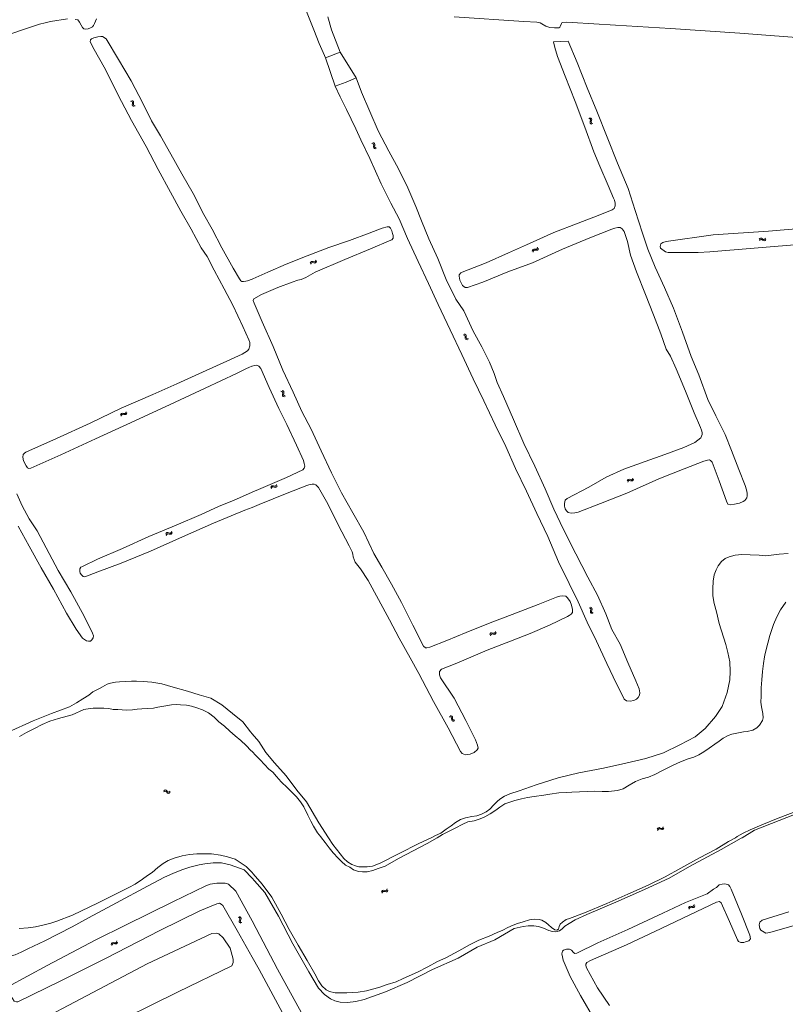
# Model space of a CAD drawing. Header units: metres. Extents: x 189705 to 199106, y 581686 to 588448.
# Tile 322 of 555: x 195911 to 196204, y 585936 to 586314. Entities that reach past the tile are written whole.
import ezdxf

# ---------------------------------------------------------------- set-up
doc = ezdxf.new("R2010")
doc.units = ezdxf.units.M
doc.layers.add('B-WA-OG-GBKN-G', color=7, linetype='Continuous', lineweight=18)

msp = doc.modelspace()

# ---------------------------------------------------------------- linework, layer by layer
at = {"layer": 'B-WA-OG-GBKN-G'}
for p, q in [((195953.441, 586282.551), (195953.831, 586282.433)), ((195953.831, 586282.433), (195954.089, 586282.23)), ((195953.859, 586282.819), (195954.249, 586282.704)), ((195954.089, 586282.23), (195954.168, 586281.914)), ((195954.249, 586282.704), (195954.508, 586282.504)), ((195954.508, 586282.504), (195954.59, 586282.175)), ((195954.59, 586282.175), (195954.537, 586281.772)), ((195954.12, 586281.502), (195954.065, 586281.097)), ((195954.065, 586281.097), (195954.142, 586280.777)), ((195954.168, 586281.914), (195954.12, 586281.502)), ((195954.142, 586280.777), (195954.408, 586280.57)), ((195954.408, 586280.57), (195954.8, 586280.452)), ((195954.537, 586281.772), (195954.485, 586281.367)), ((195954.485, 586281.367), (195954.562, 586281.047)), ((195954.562, 586281.047), (195954.826, 586280.838)), ((195954.826, 586280.838), (195955.217, 586280.721)), ((196129.139, 586275.968), (196129.515, 586275.811)), ((196129.515, 586275.811), (196129.752, 586275.584)), ((196129.582, 586276.193), (196129.959, 586276.039)), ((196129.711, 586274.856), (196129.616, 586274.459)), ((196129.616, 586274.459), (196129.661, 586274.133)), ((196129.8, 586275.261), (196129.711, 586274.856)), ((196129.752, 586275.584), (196129.8, 586275.261)), ((196129.959, 586276.039), (196130.197, 586275.815)), ((196130.153, 586275.084), (196130.06, 586274.686)), ((196130.06, 586274.686), (196130.105, 586274.36)), ((196130.246, 586275.48), (196130.153, 586275.084)), ((196130.197, 586275.815), (196130.246, 586275.48)), ((196129.661, 586274.133), (196129.904, 586273.9)), ((196129.904, 586273.9), (196130.282, 586273.745)), ((196130.105, 586274.36), (196130.347, 586274.126)), ((196130.347, 586274.126), (196130.725, 586273.97)), ((196045.929, 586266.35), (196046.321, 586266.237)), ((196046.321, 586266.237), (196046.582, 586266.038)), ((196046.343, 586266.624), (196046.736, 586266.514)), ((196046.622, 586265.31), (196046.573, 586264.905)), ((196046.573, 586264.905), (196046.654, 586264.586)), ((196046.582, 586266.038), (196046.665, 586265.723)), ((196046.665, 586265.723), (196046.622, 586265.31)), ((196046.654, 586264.586), (196046.922, 586264.382)), ((196046.736, 586266.514), (196046.997, 586266.317)), ((196046.922, 586264.382), (196047.315, 586264.27)), ((196047.036, 586265.586), (196046.989, 586265.18)), ((196046.989, 586265.18), (196047.07, 586264.861)), ((196046.997, 586266.317), (196047.083, 586265.99)), ((196047.083, 586265.99), (196047.036, 586265.586)), ((196047.07, 586264.861), (196047.336, 586264.656)), ((196047.336, 586264.656), (196047.73, 586264.544)), ((196194.47, 586229.575), (196194.737, 586229.883)), ((196194.541, 586229.084), (196194.81, 586229.39)), ((196194.737, 586229.883), (196195.026, 586230.036)), ((196194.81, 586229.39), (196195.102, 586229.541)), ((196195.026, 586230.036), (196195.359, 586229.974)), ((196195.102, 586229.541), (196195.422, 586229.482)), ((196195.359, 586229.974), (196195.704, 586229.758)), ((196195.422, 586229.482), (196195.777, 586229.267)), ((196195.704, 586229.758), (196196.051, 586229.543)), ((196195.777, 586229.267), (196196.123, 586229.05)), ((196196.051, 586229.543), (196196.374, 586229.48)), ((196196.374, 586229.48), (196196.674, 586229.634)), ((196196.446, 586228.987), (196196.745, 586229.143)), ((196196.674, 586229.634), (196196.943, 586229.942)), ((196196.745, 586229.143), (196197.014, 586229.45)), ((196107.448, 586225.04), (196107.545, 586225.436)), ((196107.545, 586225.436), (196107.732, 586225.705)), ((196107.732, 586225.705), (196108.056, 586225.802)), ((196108.026, 586225.299), (196108.338, 586225.393)), ((196108.056, 586225.802), (196108.462, 586225.768)), ((196108.338, 586225.393), (196108.752, 586225.365)), ((196108.462, 586225.768), (196108.869, 586225.736)), ((196108.752, 586225.365), (196109.158, 586225.33)), ((196108.869, 586225.736), (196109.185, 586225.828)), ((196109.158, 586225.33), (196109.474, 586225.422)), ((196109.185, 586225.828), (196109.381, 586226.102)), ((196109.381, 586226.102), (196109.479, 586226.498)), ((196109.474, 586225.422), (196109.669, 586225.697)), ((196109.669, 586225.697), (196109.767, 586226.094)), ((196196.123, 586229.05), (196196.446, 586228.987)), ((196024.387, 586221.187), (196024.542, 586221.566)), ((196107.736, 586224.636), (196107.836, 586225.031)), ((196107.836, 586225.031), (196108.026, 586225.299)), ((196022.322, 586220.417), (196022.475, 586220.794)), ((196022.475, 586220.794), (196022.699, 586221.033)), ((196022.549, 586219.975), (196022.704, 586220.351)), ((196022.699, 586221.033), (196023.034, 586221.082)), ((196022.704, 586220.351), (196022.931, 586220.589)), ((196022.931, 586220.589), (196023.253, 586220.637)), ((196023.034, 586221.082), (196023.43, 586220.99)), ((196023.253, 586220.637), (196023.659, 586220.549)), ((196023.43, 586220.99), (196023.828, 586220.899)), ((196023.659, 586220.549), (196024.056, 586220.456)), ((196023.828, 586220.899), (196024.154, 586220.945)), ((196024.056, 586220.456), (196024.382, 586220.501)), ((196024.154, 586220.945), (196024.387, 586221.187)), ((196024.382, 586220.501), (196024.614, 586220.745)), ((196024.614, 586220.745), (196024.769, 586221.124)), ((196080.933, 586192.87), (196081.337, 586192.816)), ((196081.303, 586193.202), (196081.707, 586193.15)), ((196081.337, 586192.816), (196081.625, 586192.657)), ((196081.625, 586192.657), (196081.753, 586192.358)), ((196081.707, 586193.15), (196081.995, 586192.995)), ((196081.753, 586192.358), (196081.772, 586191.943)), ((196081.772, 586191.943), (196081.782, 586191.535)), ((196081.782, 586191.535), (196081.909, 586191.232)), ((196081.995, 586192.995), (196082.128, 586192.683)), ((196082.128, 586192.683), (196082.14, 586192.276)), ((196082.14, 586192.276), (196082.153, 586191.868)), ((196082.153, 586191.868), (196082.28, 586191.565)), ((196082.28, 586191.565), (196082.574, 586191.401)), ((196082.574, 586191.401), (196082.98, 586191.348)), ((196081.909, 586191.232), (196082.205, 586191.069)), ((196082.205, 586191.069), (196082.61, 586191.016)), ((196011.075, 586171.279), (196011.461, 586171.147)), ((196011.461, 586171.147), (196011.712, 586170.936)), ((196011.502, 586171.533), (196011.889, 586171.404)), ((196011.719, 586170.207), (196011.65, 586169.805)), ((196011.65, 586169.805), (196011.716, 586169.482)), ((196011.712, 586170.936), (196011.781, 586170.617)), ((196011.716, 586169.482), (196011.975, 586169.266)), ((196011.781, 586170.617), (196011.719, 586170.207)), ((196011.889, 586171.404), (196012.141, 586171.196)), ((196011.975, 586169.266), (196012.362, 586169.135)), ((196012.144, 586170.463), (196012.079, 586170.06)), ((196012.079, 586170.06), (196012.145, 586169.737)), ((196012.141, 586171.196), (196012.211, 586170.864)), ((196012.211, 586170.864), (196012.144, 586170.463)), ((196012.145, 586169.737), (196012.401, 586169.52)), ((196012.401, 586169.52), (196012.789, 586169.389)), ((195949.537, 586162.141), (195949.664, 586162.528)), ((195949.664, 586162.528), (195949.872, 586162.781)), ((195949.793, 586161.715), (195949.923, 586162.101)), ((195949.872, 586162.781), (195950.203, 586162.852)), ((195949.923, 586162.101), (195950.133, 586162.353)), ((195950.133, 586162.353), (195950.452, 586162.423)), ((195950.203, 586162.852), (195950.605, 586162.787)), ((195950.452, 586162.423), (195950.862, 586162.362)), ((195950.605, 586162.787), (195951.008, 586162.723)), ((195950.862, 586162.362), (195951.265, 586162.295)), ((195951.008, 586162.723), (195951.33, 586162.79)), ((195951.265, 586162.295), (195951.587, 586162.362)), ((195951.33, 586162.79), (195951.547, 586163.047)), ((195951.547, 586163.047), (195951.676, 586163.435)), ((195951.587, 586162.362), (195951.802, 586162.621)), ((195951.802, 586162.621), (195951.931, 586163.009)), ((196007.141, 586134.403), (196007.305, 586134.776)), ((196007.305, 586134.776), (196007.535, 586135.009)), ((196007.535, 586135.009), (196007.871, 586135.049)), ((196007.871, 586135.049), (196008.265, 586134.946)), ((196008.265, 586134.946), (196008.66, 586134.844)), ((196008.66, 586134.844), (196008.988, 586134.881)), ((196008.988, 586134.881), (196009.227, 586135.117)), ((196009.227, 586135.117), (196009.392, 586135.491)), ((196009.442, 586134.669), (196009.607, 586135.043)), ((196143.834, 586136.852), (196143.994, 586137.226)), ((196143.994, 586137.226), (196144.222, 586137.46)), ((196144.052, 586136.405), (196144.215, 586136.779)), ((196144.215, 586136.779), (196144.446, 586137.012)), ((196144.222, 586137.46), (196144.558, 586137.504)), ((196144.446, 586137.012), (196144.769, 586137.054)), ((196144.558, 586137.504), (196144.953, 586137.404)), ((196144.769, 586137.054), (196145.173, 586136.959)), ((196144.953, 586137.404), (196145.349, 586137.306)), ((196145.173, 586136.959), (196145.568, 586136.858)), ((196145.349, 586137.306), (196145.676, 586137.345)), ((196145.568, 586136.858), (196145.895, 586136.897)), ((196145.676, 586137.345), (196145.913, 586137.583)), ((196145.895, 586136.897), (196146.132, 586137.137)), ((196145.913, 586137.583), (196146.075, 586137.959)), ((196146.132, 586137.137), (196146.293, 586137.513)), ((196007.356, 586133.955), (196007.522, 586134.327)), ((196007.522, 586134.327), (196007.755, 586134.558)), ((196007.755, 586134.558), (196008.078, 586134.598)), ((196008.078, 586134.598), (196008.481, 586134.499)), ((196008.481, 586134.499), (196008.876, 586134.394)), ((196008.876, 586134.394), (196009.203, 586134.431)), ((196009.203, 586134.431), (196009.442, 586134.669)), ((195967.074, 586116.798), (195966.904, 586116.426)), ((195967.316, 586117.032), (195967.074, 586116.798)), ((195967.283, 586116.347), (195967.113, 586115.975)), ((195967.525, 586116.58), (195967.283, 586116.347)), ((195967.643, 586117.065), (195967.316, 586117.032)), ((195967.853, 586116.612), (195967.525, 586116.58)), ((195968.036, 586116.955), (195967.643, 586117.065)), ((195968.247, 586116.505), (195967.853, 586116.612)), ((195968.438, 586116.851), (195968.036, 586116.955)), ((195968.639, 586116.397), (195968.247, 586116.505)), ((195968.762, 586116.886), (195968.438, 586116.851)), ((195968.976, 586116.433), (195968.639, 586116.397)), ((195968.998, 586117.114), (195968.762, 586116.886)), ((195969.21, 586116.662), (195968.976, 586116.433)), ((195969.169, 586117.484), (195968.998, 586117.114)), ((195969.378, 586117.034), (195969.21, 586116.662)), ((196129.284, 586088.236), (196129.656, 586088.07)), ((196129.656, 586088.07), (196129.887, 586087.837)), ((196129.826, 586087.11), (196129.721, 586086.716)), ((196129.721, 586086.716), (196129.757, 586086.389)), ((196129.732, 586088.45), (196130.105, 586088.287)), ((196129.757, 586086.389), (196129.995, 586086.15)), ((196129.926, 586087.513), (196129.826, 586087.11)), ((196129.887, 586087.837), (196129.926, 586087.513)), ((196129.995, 586086.15), (196130.369, 586085.984)), ((196130.105, 586088.287), (196130.337, 586088.056)), ((196130.274, 586087.326), (196130.171, 586086.931)), ((196130.171, 586086.931), (196130.207, 586086.603)), ((196130.207, 586086.603), (196130.443, 586086.363)), ((196130.377, 586087.719), (196130.274, 586087.326)), ((196130.337, 586088.056), (196130.377, 586087.719)), ((196130.443, 586086.363), (196130.817, 586086.198)), ((196091.171, 586077.932), (196091.32, 586078.311)), ((196091.32, 586078.311), (196091.541, 586078.553)), ((196091.541, 586078.553), (196091.875, 586078.606)), ((196091.554, 586077.871), (196091.778, 586078.111)), ((196091.778, 586078.111), (196092.1, 586078.163)), ((196091.875, 586078.606), (196092.273, 586078.519)), ((196092.1, 586078.163), (196092.506, 586078.08)), ((196092.273, 586078.519), (196092.672, 586078.432)), ((196092.506, 586078.08), (196092.905, 586077.991)), ((196092.672, 586078.432), (196092.997, 586078.481)), ((196092.905, 586077.991), (196093.23, 586078.04)), ((196092.997, 586078.481), (196093.228, 586078.727)), ((196093.228, 586078.727), (196093.378, 586079.107)), ((196093.23, 586078.04), (196093.459, 586078.288)), ((196093.459, 586078.288), (196093.61, 586078.668)), ((196091.403, 586077.493), (196091.554, 586077.871)), ((196075.619, 586046.435), (196076.026, 586046.413)), ((196075.961, 586046.795), (196076.368, 586046.776)), ((196076.026, 586046.413), (196076.325, 586046.278)), ((196076.325, 586046.278), (196076.478, 586045.989)), ((196076.368, 586046.776), (196076.667, 586046.644)), ((196076.478, 586045.989), (196076.529, 586045.578)), ((196076.529, 586045.578), (196076.572, 586045.172)), ((196076.572, 586045.172), (196076.723, 586044.879)), ((196076.667, 586046.644), (196076.825, 586046.344)), ((196076.723, 586044.879), (196077.031, 586044.741)), ((196076.825, 586046.344), (196076.87, 586045.939)), ((196076.87, 586045.939), (196076.915, 586045.534)), ((196076.915, 586045.534), (196077.066, 586045.241)), ((196077.031, 586044.741), (196077.439, 586044.721)), ((196077.066, 586045.241), (196077.372, 586045.101)), ((196077.372, 586045.101), (196077.781, 586045.081)), ((195966.058, 586017.551), (195966.391, 586017.787)), ((195966.102, 586018.046), (195966.433, 586018.284)), ((195966.391, 586017.787), (195966.709, 586017.866)), ((195966.433, 586018.284), (195966.75, 586018.366)), ((195966.709, 586017.866), (195967.007, 586017.735)), ((195966.75, 586018.366), (195967.06, 586018.229)), ((195967.007, 586017.735), (195967.303, 586017.444)), ((195967.06, 586018.229), (195967.346, 586017.939)), ((195967.346, 586017.939), (195967.634, 586017.65)), ((195967.634, 586017.65), (195967.933, 586017.514)), ((195968.26, 586017.594), (195968.593, 586017.832)), ((195967.303, 586017.444), (195967.589, 586017.153)), ((195967.589, 586017.153), (195967.889, 586017.017)), ((195967.889, 586017.017), (195968.216, 586017.1)), ((195967.933, 586017.514), (195968.26, 586017.594)), ((195968.216, 586017.1), (195968.549, 586017.337)), ((196155.358, 586003.302), (196155.558, 586003.657)), ((196155.527, 586002.835), (196155.729, 586003.189)), ((196155.558, 586003.657), (196155.811, 586003.865)), ((196155.729, 586003.189), (196155.984, 586003.395)), ((196155.811, 586003.865), (196156.15, 586003.871)), ((196155.984, 586003.395), (196156.31, 586003.402)), ((196156.15, 586003.871), (196156.531, 586003.729)), ((196156.31, 586003.402), (196156.701, 586003.263)), ((196156.531, 586003.729), (196156.914, 586003.588)), ((196156.701, 586003.263), (196157.083, 586003.119)), ((196156.914, 586003.588), (196157.243, 586003.592)), ((196157.083, 586003.119), (196157.412, 586003.122)), ((196157.243, 586003.592), (196157.505, 586003.802)), ((196157.412, 586003.122), (196157.674, 586003.335)), ((196157.505, 586003.802), (196157.707, 586004.158)), ((196157.674, 586003.335), (196157.875, 586003.691)), ((196050.016, 585979.79), (196050.351, 585979.846)), ((196050.351, 585979.846), (196050.748, 585979.761)), ((196051.473, 585979.728), (196051.702, 585979.974)), ((196051.702, 585979.974), (196051.85, 585980.355)), ((196051.936, 585979.537), (196052.085, 585979.918)), ((196049.65, 585979.168), (196049.797, 585979.548)), ((196049.797, 585979.548), (196050.016, 585979.79)), ((196049.885, 585978.73), (196050.034, 585979.109)), ((196050.034, 585979.109), (196050.256, 585979.351)), ((196050.256, 585979.351), (196050.578, 585979.404)), ((196050.578, 585979.404), (196050.985, 585979.324)), ((196050.748, 585979.761), (196051.148, 585979.677)), ((196050.985, 585979.324), (196051.383, 585979.237)), ((196051.148, 585979.677), (196051.473, 585979.728)), ((196051.383, 585979.237), (196051.708, 585979.288)), ((196051.708, 585979.288), (196051.936, 585979.537)), ((196167.412, 585973.026), (196167.535, 585973.414)), ((196167.535, 585973.414), (196167.74, 585973.669)), ((196167.672, 585972.603), (196167.798, 585972.99)), ((196167.74, 585973.669), (196168.07, 585973.745)), ((196167.798, 585972.99), (196168.005, 585973.245)), ((196168.005, 585973.245), (196168.323, 585973.318)), ((196168.07, 585973.745), (196168.472, 585973.684)), ((196168.323, 585973.318), (196168.734, 585973.262)), ((196168.472, 585973.684), (196168.876, 585973.624)), ((196168.734, 585973.262), (196169.137, 585973.199)), ((196168.876, 585973.624), (196169.198, 585973.694)), ((196169.137, 585973.199), (196169.459, 585973.27)), ((196169.198, 585973.694), (196169.411, 585973.954)), ((196169.411, 585973.954), (196169.536, 585974.344)), ((196169.459, 585973.27), (196169.672, 585973.531)), ((196169.672, 585973.531), (196169.797, 585973.92)), ((195994.696, 585969.59), (195995.059, 585969.404)), ((195995.059, 585969.404), (195995.277, 585969.158)), ((195995.156, 585969.779), (195995.519, 585969.595)), ((195995.298, 585968.833), (195995.177, 585968.436)), ((195995.277, 585969.158), (195995.298, 585968.833)), ((195995.635, 585968.627), (195995.512, 585968.238)), ((195995.519, 585969.595), (195995.738, 585969.352)), ((195995.76, 585969.014), (195995.635, 585968.627)), ((195995.738, 585969.352), (195995.76, 585969.014)), ((195995.177, 585968.436), (195995.051, 585968.048)), ((195995.051, 585968.048), (195995.069, 585967.719)), ((195995.069, 585967.719), (195995.293, 585967.468)), ((195995.293, 585967.468), (195995.657, 585967.282)), ((195995.512, 585968.238), (195995.53, 585967.909)), ((195995.53, 585967.909), (195995.752, 585967.657)), ((195995.752, 585967.657), (195996.117, 585967.471)), ((195946.024, 585959.087), (195946.149, 585959.475)), ((195946.149, 585959.475), (195946.355, 585959.729)), ((195946.283, 585958.663), (195946.41, 585959.05)), ((195946.355, 585959.729), (195946.685, 585959.803)), ((195946.41, 585959.05), (195946.619, 585959.304)), ((195946.619, 585959.304), (195946.937, 585959.375)), ((195946.685, 585959.803), (195947.087, 585959.741)), ((195946.937, 585959.375), (195947.347, 585959.318)), ((195947.087, 585959.741), (195947.491, 585959.679)), ((195947.347, 585959.318), (195947.75, 585959.253)), ((195947.491, 585959.679), (195947.813, 585959.748)), ((195947.75, 585959.253), (195948.072, 585959.322)), ((195947.813, 585959.748), (195948.027, 585960.007)), ((195948.027, 585960.007), (195948.154, 585960.396)), ((195948.072, 585959.322), (195948.286, 585959.583)), ((195948.286, 585959.583), (195948.412, 585959.972))]:
    msp.add_line(p, q, dxfattribs=at)
at = {"layer": 'B-WA-OG-GBKN-G', "flags": 128}
for points in [[(196028.104, 586299.174), (196027.74, 586300), (196025.675, 586304.664), (196023.632, 586309.887), (196020.682, 586317.621), (196019.496, 586320.079), (196019.007, 586321.042), (196018.545, 586321.649), (196018.085, 586322.002), (196017.168, 586322.326), (196014.066, 586322.686), (196000, 586322.698)], [(195766.65, 586248.45), (195779.741, 586254.462), (195789.07, 586258.724), (195804.068, 586265.573), (195818.939, 586272.574), (195831.14, 586278.257), (195844.943, 586284.7), (195859.763, 586291.549), (195864.593, 586293.629), (195871.202, 586295.911), (195882.538, 586299.816), (195895.552, 586304.227), (195911.641, 586309.805), (195918.428, 586312.036), (195920.664, 586312.593), (195922.672, 586313.049), (195929.179, 586314.137)], [(195932.101, 586313.906), (195933.142, 586313.702), (195933.853, 586312.787), (195934.412, 586311.745), (195934.97, 586310.855), (195935.478, 586310.347), (195936.317, 586310.219), (195937.181, 586310.32), (195938.07, 586310.675), (195938.757, 586311.081), (195939.189, 586311.538), (195939.622, 586312.325), (195939.927, 586313.189), (195940.36, 586314.154)], [(196029.061, 586314.858), (196030.518, 586309.91), (196033.747, 586301.288)], [(196118.602, 586312.276), (196118.328, 586311.435), (196118.078, 586310.9), (196117.622, 586310.668), (196115.996, 586310.631), (196114.216, 586310.796), (196112.637, 586311.269), (196111.157, 586312.224), (196110.418, 586312.575), (196109.196, 586312.846), (196104.163, 586313.091), (196077.545, 586314.94)], [(196308.768, 586299.004), (196302.133, 586299.313), (196292.015, 586299.955), (196269.157, 586301.906), (196242.46, 586304.213), (196215.458, 586306.415), (196187.084, 586308.608), (196160.467, 586310.406), (196139.366, 586311.734), (196122.715, 586312.762), (196120.428, 586312.823), (196119.234, 586312.687), (196118.803, 586312.532), (196118.602, 586312.276)], [(195912.139, 586146.041), (195912.191, 586146.961), (195912.694, 586147.561), (195913.293, 586147.965), (195924.986, 586153.087), (195937.858, 586158.992), (195949.789, 586164.761), (195961.904, 586170.036), (195971.191, 586174.123), (195980.999, 586178.531), (195990.313, 586182.761), (195996.186, 586185.497), (195997.222, 586186.165), (195998.257, 586186.774), (195998.793, 586187.464), (195999.184, 586188.674), (195999.115, 586189.939), (195998.81, 586190.952), (195996.446, 586196.169), (195992.629, 586204.267), (195989.3, 586210.572), (195985.411, 586217.666), (195982.756, 586222.917), (195980.49, 586226.343), (195976.693, 586233.481), (195972.621, 586240.298), (195968.708, 586247.664), (195964.053, 586256.358), (195959.411, 586265.117), (195953.817, 586275.121), (195948.63, 586284.798), (195943.761, 586294.628), (195938.885, 586303.285), (195938.374, 586304.397), (195937.932, 586305.301), (195937.989, 586306.046), (195938.433, 586306.517), (195939.343, 586306.835), (195940.811, 586307.182), (195942.018, 586307.323), (195942.649, 586307.346), (195944.005, 586306.403), (195948.731, 586298.564), (195953.649, 586290.374), (195958.053, 586281.818), (195961.431, 586275.045), (195964.88, 586269.186), (195968.789, 586262.163), (195973.089, 586254.704), (195977.467, 586247.062)], [(196105.25, 586227.489), (196115.71, 586232.163), (196125.039, 586235.78), (196132.706, 586238.735), (196138.088, 586240.883), (196138.897, 586241.396), (196139.242, 586242.335), (196139.257, 586243.4), (196138.967, 586244.598), (196138.655, 586245.373), (196136.58, 586250.13), (196133.332, 586257.599), (196131.12, 586263.143), (196127.562, 586272.549), (196123.896, 586282.352), (196120.01, 586292.196), (196117.177, 586299.713), (196116.144, 586303.111), (196115.57, 586305.33)], [(196115.57, 586305.33), (196121.261, 586305.559)], [(196121.261, 586305.559), (196124.66, 586297.318), (196128.509, 586287.618), (196132.273, 586278.756), (196136.223, 586268.749), (196140.199, 586258.781), (196144.229, 586249.027), (196146.951, 586240.647), (196149.69, 586231.851), (196151.78, 586225.73), (196154.579, 586218.908), (196158.13, 586211.093), (196161.674, 586203.174), (196165.02, 586193.997), (196168.338, 586184.619), (196171.285, 586177.588), (196174.823, 586168.078), (196177.782, 586161.814), (196181.365, 586154.648), (196183.903, 586148.595), (196186.639, 586141.215), (196189.125, 586135.071), (196189.658, 586133.456), (196189.922, 586132.22), (196189.92, 586131.213), (196189.706, 586130.41), (196188.919, 586129.422), (196188.266, 586128.953), (196186.885, 586128.353), (196185.063, 586127.977), (196183.58, 586127.683), (196182.426, 586127.997), (196181.876, 586129.106), (196179.144, 586136.927), (196176.412, 586144.047), (196175.859, 586144.753), (196175.354, 586144.984), (196174.658, 586144.899), (196173.252, 586144.409), (196165.649, 586141.467), (196155.956, 586137.696), (196143.651, 586132.192), (196133.677, 586128.268), (196125.071, 586124.917), (196123.776, 586124.622), (196122.424, 586124.489), (196121.238, 586124.745), (196120.639, 586125.412), (196120.099, 586126.118), (196119.782, 586127.146)], [(196028.104, 586299.174), (196033.747, 586301.288)], [(196039.937, 586291.51), (196033.747, 586301.288)], [(196031.804, 586288.34), (196028.104, 586299.174)], [(196031.804, 586288.34), (196036.088, 586289.823), (196039.937, 586291.51)], [(196039.937, 586291.51), (196041.91, 586285.96), (196045.107, 586278.531), (196048.376, 586271.206), (196052.401, 586263.348), (196056.116, 586256.571), (196059.763, 586249.334), (196062.754, 586242.192), (196064.913, 586236.59), (196067.816, 586229.774), (196071.252, 586222.213), (196074.424, 586214.077), (196078.16, 586206.624), (196081.224, 586202.145), (196084.775, 586194.369), (196088.106, 586188.297), (196091.114, 586182.454), (196092.782, 586178.064), (196093.931, 586174.58), (196096.468, 586169.202), (196100.246, 586160.457), (196104.274, 586151.242), (196108.468, 586142.578), (196112.421, 586133.889), (196115.758, 586126.037), (196119.407, 586118.267), (196124.148, 586108.884), (196128.711, 586100.016), (196132.444, 586093.044), (196135.721, 586085.933), (196137.994, 586079.927), (196141.113, 586074.22), (196144.041, 586067.261), (196147.15, 586060.183), (196148.483, 586057.068), (196148.731, 586055.547), (196148.595, 586054.749), (196148.088, 586053.83), (196147.408, 586053.219), (196146.384, 586052.622), (196145.005, 586052.419), (196143.565, 586052.579), (196142.731, 586053.203), (196142.417, 586053.738), (196139.808, 586058.993), (196136.081, 586066.783), (196132.062, 586075.439), (196128.513, 586082.702), (196125.059, 586090.555), (196121.625, 586097.557)], [(196121.625, 586097.557), (196117.571, 586105.869), (196113.366, 586115.586), (196109.153, 586124.36), (196105.198, 586132.88), (196101.05, 586141.634), (196097.302, 586150.081), (196093.164, 586158.407), (196088.83, 586167.546), (196084.783, 586175.975), (196080.497, 586185.322), (196075.926, 586194.885), (196071.356, 586204.507), (196067.619, 586212.57), (196063.729, 586221.102), (196059.645, 586229.83), (196056.449, 586237.35), (196053.261, 586243.454), (196049.531, 586250.841), (196045.176, 586260.533), (196041.757, 586267.73), (196039.751, 586271.911), (196036.197, 586279.33), (196033.825, 586284.245), (196031.804, 586288.34)], [(195977.467, 586247.062), (195981.53, 586239.027), (195984.689, 586233.423), (195988.441, 586226.271), (195992.791, 586218.442), (195995.163, 586214.354), (195995.664, 586213.65), (195996.071, 586213.381), (195996.771, 586213.37), (195997.634, 586213.488), (195998.213, 586213.672), (196000, 586214.302)], [(196000, 586214.302), (196000.305, 586214.41), (196006.089, 586216.903), (196013.128, 586220.038), (196021.147, 586223.152), (196029.472, 586226.349), (196037.333, 586229.14), (196044.863, 586231.914), (196049.904, 586233.765), (196051.766, 586234.342), (196052.532, 586234.297), (196053.068, 586233.845), (196053.534, 586232.776), (196053.89, 586231.812), (196054.105, 586231.005), (196054.123, 586229.985), (196053.566, 586229.36), (196053.259, 586229.187), (196045.466, 586225.895), (196035.607, 586221.807), (196024.152, 586216.998), (196020.603, 586214.869), (196018.772, 586214.13), (196017.503, 586213.854), (196015.419, 586213.116), (196009.915, 586211.093), (196003.66, 586208.439), (196000.711, 586206.76), (196000.472, 586206.067), (196000.744, 586205.103), (196003.852, 586197.942), (196008.144, 586188.465), (196011.861, 586179.369), (196015.705, 586170.877), (196019.137, 586163.504), (196022.689, 586156.67), (196026.562, 586148.424), (196030.504, 586139.983), (196034.31, 586132.335), (196038.609, 586124.605)], [(196119.782, 586127.146), (196119.79, 586128.198), (196120.021, 586129.495), (196120.805, 586130.19), (196129.159, 586134.484), (196135.728, 586138.266), (196142.618, 586141.441), (196150.726, 586144.295), (196158.255, 586147.056), (196165.557, 586149.709), (196169.767, 586151.586), (196172.107, 586153.465), (196172.629, 586154.636), (196172.596, 586155.403), (196172.324, 586156.34), (196171.961, 586157.311), (196169.491, 586162.993), (196166.158, 586171.281), (196162.639, 586179.933), (196160.513, 586184.723), (196158.818, 586187.386), (196156.785, 586193.306), (196153.996, 586200.53), (196150.932, 586208.322), (196147.453, 586217.065), (196145.15, 586223.422), (196143.924, 586228.705), (196142.681, 586232.605), (196141.941, 586233.54), (196141.172, 586234.065), (196140.231, 586234.046), (196139.118, 586233.795), (196137.907, 586233.48), (196129.497, 586230.121), (196119.026, 586225.811), (196107.483, 586220.567), (196098.136, 586217.093), (196088.448, 586213.173), (196082.677, 586211.074), (196081.658, 586211.127), (196080.734, 586211.861), (196080.157, 586212.84), (196079.718, 586213.941), (196079.404, 586215.431), (196079.408, 586215.964), (196080.077, 586216.725), (196080.604, 586216.909), (196089.718, 586220.476), (196098.386, 586224.333), (196105.25, 586227.489)], [(196211.134, 586227.689), (196229.428, 586228.849), (196239.827, 586230.261), (196240.59, 586230.762), (196240.72, 586231.316), (196239.319, 586235.184), (196238.607, 586235.789), (196237.895, 586236.13), (196235.973, 586235.89), (196225.152, 586235.005), (196198.004, 586232.627), (196176.858, 586231.232), (196158.815, 586228.772), (196157.53, 586228.342), (196156.805, 586227.764), (196156.452, 586226.776), (196156.621, 586226.124), (196158.504, 586224.693), (196159.529, 586224.49), (196165.471, 586224.48), (196171.078, 586224.47), (196175.573, 586224.708), (196211.134, 586227.689)], [(196000, 586180.896), (195999.962, 586180.885), (195998.737, 586180.414), (195997.805, 586179.986), (195993.977, 586178.099), (195982.002, 586172.488), (195968.589, 586166.159), (195955.015, 586159.928), (195940.022, 586152.967), (195926.722, 586146.942), (195915.223, 586141.747), (195914.418, 586141.61), (195913.921, 586141.931), (195913.381, 586142.654), (195912.389, 586144.567), (195912.139, 586146.041)], [(196000, 586132.513), (196003.304, 586133.972), (196013.151, 586138.202), (196019.519, 586141.141), (196020.017, 586141.754), (196020.199, 586142.545), (196020.025, 586143.56), (196019.715, 586144.673), (196017.013, 586150.637), (196013.319, 586158.485), (196010.262, 586164.633), (196006.556, 586172.657), (196003.32, 586180.015), (196002.599, 586180.871), (196001.673, 586181.236), (196000.978, 586181.182), (196000, 586180.896)], [(196069.56, 586052.236), (196063.911, 586063.009), (196060.622, 586068.969), (196056.472, 586076.501), (196052.648, 586083.551), (196048.428, 586091.39), (196044.51, 586098.734), (196041.524, 586103.18), (196039.581, 586105.663), (196038.791, 586107.702), (196038.644, 586108.84), (196038.404, 586109.673), (196037.279, 586112), (196033.034, 586120.002), (196029.011, 586128.126), (196025.421, 586134.33), (196024.403, 586135.423), (196023.859, 586135.577), (196022.995, 586135.59), (196021.818, 586135.423), (196020.992, 586135.176), (196013.415, 586132.24), (196002.684, 586127.783), (196000, 586126.712)], [(195909.8, 586131.87), (195911.832, 586127.285), (195914.574, 586122.391), (195917.564, 586117.676), (195921.087, 586111.168), (195925.658, 586102.546), (195930.466, 586094.292), (195935.63, 586085.03), (195938.848, 586078.524), (195939.172, 586077.426), (195939.024, 586076.733), (195938.539, 586075.972), (195937.991, 586075.431), (195937.225, 586075.358), (195936.521, 586075.538), (195935.005, 586076.618), (195932.498, 586080), (195928.882, 586086.126), (195923.848, 586095.361), (195919.091, 586103.517), (195914.485, 586111.893), (195910.367, 586119.507)], [(195985.266, 586120.685), (195973.365, 586115.474), (195961.053, 586109.954), (195949.772, 586105.368), (195940.918, 586101.939), (195935.874, 586100.111), (195935.207, 586100.22), (195934.569, 586100.821), (195934.12, 586101.53), (195933.923, 586102.135), (195933.955, 586103.101), (195934.375, 586103.74), (195934.921, 586104.034), (195940.672, 586106.823), (195950.322, 586110.94), (195960.429, 586115.528), (195970.911, 586119.945), (195980.425, 586124.057), (195987.398, 586127.252), (195992.917, 586129.384), (196000, 586132.513)], [(196000, 586126.712), (195997.251, 586125.616), (195985.266, 586120.685)], [(196038.609, 586124.605), (196042.826, 586117.253), (196046.758, 586109.039), (196049.725, 586103.814), (196053.5, 586097.251), (196057.291, 586090.259), (196061.706, 586081.58), (196065.723, 586073.444), (196066.517, 586072.905), (196067.062, 586072.836), (196068.188, 586073.042), (196074.703, 586075.693), (196082.105, 586078.793), (196091.343, 586082.399), (196099.708, 586085.673), (196109.694, 586089.513), (196116.704, 586092.304), (196117.993, 586092.651), (196119.105, 586092.818), (196120.273, 586092.672), (196120.918, 586092.057), (196122.01, 586090.561), (196122.52, 586089.239), (196122.89, 586087.541), (196122.836, 586086.405), (196122.337, 586085.778), (196121.645, 586085.245), (196121.025, 586084.873), (196114.121, 586081.509), (196106.653, 586078.3), (196099.103, 586075.37), (196090.106, 586071.932), (196078.585, 586066.953), (196072.611, 586064.648), (196071.924, 586063.712), (196071.914, 586062.509), (196072.299, 586061.312), (196077.438, 586053.482), (196081.98, 586044.994), (196085.698, 586037.543), (196086.43, 586035.569), (196086.698, 586034.411), (196086.322, 586033.701), (196085.123, 586032.67), (196083.621, 586032.092), (196081.83, 586031.792), (196080.538, 586032.281), (196079.906, 586033.091), (196075.243, 586042.206), (196069.56, 586052.236)], [(196076.358, 586004.566), (196078.004, 586005.894), (196079.888, 586006.937), (196081.875, 586007.617), (196084.243, 586008.102), (196086.17, 586008.433), (196087.969, 586008.984), (196089.723, 586009.898), (196091.226, 586010.967), (196092.743, 586012.567), (196093.975, 586013.902), (196095.025, 586014.817), (196096.761, 586015.977), (196098.825, 586016.792), (196102.456, 586018.05), (196108.894, 586020.264), (196117.365, 586022.99), (196125.277, 586024.902), (196134.773, 586026.707), (196143.37, 586028.573), (196151.062, 586030.363), (196157.772, 586032.596), (196164.013, 586035.676), (196169.963, 586038.725), (196173.714, 586041.884), (196177.709, 586046.502), (196180.286, 586050.349), (196182.157, 586055.669), (196183.265, 586060.518), (196183.343, 586063.817), (196183.15, 586067.482), (196182.411, 586071.099), (196181.694, 586074.079), (196179.119, 586082.166), (196178.114, 586086.642), (196177.229, 586089.857), (196176.745, 586092.81), (196176.688, 586095.473), (196176.788, 586098.382), (196177.236, 586100.847), (196177.913, 586102.803), (196178.717, 586104.304), (196180.081, 586105.943), (196181.48, 586107.179), (196182.991, 586107.739), (196185.234, 586108.341), (196187.834, 586108.619), (196190.965, 586108.569), (196194.445, 586108.387), (196196.963, 586108.186)], [(196196.963, 586108.186), (196202.099, 586108.835), (196205.634, 586108.976)], [(196204.644, 586090.331), (196202.635, 586087.475), (196201.237, 586084.732), (196199.955, 586081.845), (196198.61, 586077.569), (196197.782, 586074.678), (196197.222, 586072.76), (196196.668, 586069.997), (196196.56, 586069.44), (196196.177, 586066.897), (196195.763, 586063.756), (196195.44, 586060.563), (196195.286, 586057.525), (196195.273, 586055.784), (196195.275, 586054.303), (196195.148, 586052.005), (196195.318, 586050.181), (196195.612, 586048.971), (196195.886, 586047.613), (196195.94, 586045.938), (196195.685, 586044.943), (196194.633, 586043.168), (196193.629, 586042.194)], [(195916.018, 586044.788), (195923.06, 586047.671), (195929.991, 586050.205), (195932.717, 586051.691), (195935.087, 586053.237), (195937.379, 586054.692), (195938.999, 586055.923), (195941.472, 586057.261), (195942.605, 586057.892), (195944.418, 586058.87), (195945.687, 586059.332), (195947.647, 586059.682), (195949.121, 586059.763), (195951.468, 586059.905), (195953.764, 586060.003), (195955.71, 586060.004), (195958.244, 586059.998), (195961.625, 586059.737), (195965.36, 586058.983), (195969.779, 586057.815), (195975.225, 586056.223), (195979.702, 586054.757), (195984.238, 586053.549), (195988.433, 586050.952), (195992.492, 586047.65), (195996.466, 586044.401), (195999.359, 586040.572), (196000, 586039.846)], [(195974.856, 586050.852), (195972.613, 586051.039), (195971.048, 586051.056), (195969.167, 586051.041), (195966.948, 586050.659), (195965.447, 586050.378), (195963.817, 586050.066), (195962.255, 586049.729), (195959.966, 586049.554), (195957.696, 586049.476), (195955.898, 586049.261), (195954.191, 586049.078), (195951.889, 586048.916), (195950.17, 586049.049), (195948.534, 586049.248), (195946.756, 586049.252), (195945.102, 586049.619), (195943.137, 586049.74), (195941.188, 586049.72), (195939.035, 586049.655), (195937.864, 586049.6), (195935.471, 586049.257), (195931.056, 586047.209), (195925.754, 586045.744), (195922.476, 586044.683), (195919.528, 586043.46), (195916.559, 586041.96), (195913.481, 586040.421), (195910.771, 586038.881)], [(196000, 586033.023), (195999.502, 586033.512), (195997.696, 586035.334), (195995.652, 586037.24), (195993.51, 586039.146), (195991.472, 586040.903), (195989.414, 586042.745), (195987.298, 586044.522), (195985.415, 586046.247), (195983.311, 586047.94), (195980.955, 586049.097), (195978.823, 586049.813), (195976.82, 586050.517), (195974.856, 586050.852)], [(195859.804, 586000), (195865.015, 586007.998), (195870.841, 586014.889), (195874.741, 586020.814), (195877.065, 586023.421), (195879.35, 586025.523), (195886.904, 586029.672), (195896.935, 586035.225), (195906.481, 586040.52), (195916.018, 586044.788)], [(196193.629, 586042.194), (196191.991, 586041.3), (196189.823, 586040.801), (196188.42, 586040.605), (196186.518, 586040.235), (196183.95, 586039.776), (196182.578, 586039.275), (196180.636, 586038.239), (196179.094, 586037.079), (196177.501, 586035.92), (196175.331, 586034.38), (196173.258, 586032.931), (196171.367, 586031.83), (196169.425, 586030.969), (196167.245, 586030.289), (196164.345, 586029.139), (196161.245, 586027.77), (196158.882, 586026.574), (196157.121, 586025.609), (196154.499, 586024.297), (196152.072, 586023.294), (196149.6, 586022.544), (196147.057, 586021.633), (196144.551, 586020.165), (196142.271, 586018.807), (196140.194, 586018.133), (196136.644, 586017.755), (196134.193, 586017.729), (196131.491, 586017.833), (196128.659, 586017.782), (196125.62, 586017.615), (196122.613, 586017.442), (196120.57, 586017.325), (196117.628, 586017.235), (196114.193, 586016.733), (196111.942, 586016.39), (196108.23, 586015.779), (196105.591, 586015.405), (196103.269, 586014.919), (196100.713, 586014.247), (196098.468, 586013.568), (196096.921, 586013.035), (196095.049, 586011.682), (196093.481, 586010.542), (196091.357, 586009.144), (196089.272, 586008.012), (196087.447, 586007.292), (196085.144, 586006.516), (196082.75, 586006.044), (196080.763, 586005.209)], [(196000, 586039.846), (196002.614, 586036.885), (196005.299, 586032.733), (196008.548, 586028.71), (196013.086, 586023.772), (196017.165, 586018.259), (196020.871, 586013.808), (196025.556, 586005.701), (196029.295, 586000)], [(196026.648, 586000), (196026.364, 586000.372), (196025.152, 586001.933), (196023.504, 586004.446), (196022.532, 586006.362), (196021.387, 586008.634), (196019.818, 586011.832), (196018.614, 586013.73), (196017.009, 586015.751), (196015.178, 586017.638), (196013.643, 586019.103), (196011.218, 586021.424), (196009.323, 586023.452), (196008.008, 586025.13), (196006.433, 586026.253), (196004.816, 586028.132), (196003.12, 586029.837), (196001.463, 586031.587), (196000, 586033.023)], [(196185.326, 586000), (196186.076, 586000.418), (196188.265, 586001.699), (196191.023, 586003.056), (196195.489, 586005.016), (196201.779, 586007.457), (196209.216, 586010.328)], [(196210.263, 586009.768), (196202.102, 586006.64), (196192.711, 586002.96), (196187.927, 586000)], [(196068.671, 586000), (196070.388, 586000.813), (196072.343, 586001.803), (196074.422, 586003.285), (196076.358, 586004.566)], [(196080.763, 586005.209), (196077.901, 586003.664), (196073.085, 586001.252), (196070.924, 586000)], [(196070.924, 586000), (196067.141, 585997.809), (196061.793, 585994.933), (196056.128, 585992.051), (196051, 585989.135), (196048.321, 585988.147), (196046.256, 585987.473), (196044.128, 585986.987), (196042.343, 585986.914), (196040.857, 585987.035), (196038.848, 585987.725), (196037.486, 585988.653), (196035.82, 585989.505), (196034.304, 585990.828), (196033.047, 585992.104), (196031.08, 585994.237), (196029.54, 585996.103), (196028.032, 585998.189), (196026.648, 586000)], [(196029.295, 586000), (196030.972, 585997.443), (196035.148, 585991.976), (196036.619, 585990.724), (196038.31, 585989.75), (196039.621, 585989.268), (196040.887, 585988.877), (196042.652, 585988.782), (196044.12, 585988.784), (196046.228, 585989.141), (196049.102, 585990.258), (196056.405, 585993.983), (196063.992, 585997.784), (196068.671, 586000)], [(196187.927, 586000), (196187.602, 585999.799), (196179.832, 585995.513), (196167.796, 585988.95), (196159.987, 585984.483), (196150.459, 585980.17), (196139.442, 585975.298), (196128.4, 585970.51), (196123.908, 585968.523), (196121.544, 585967.146), (196119.931, 585966.058), (196118.862, 585965.097), (196117.916, 585964.233), (196116.486, 585963.946)], [(196127.443, 585971.14), (196136.051, 585974.81), (196144.155, 585978.364), (196151.877, 585981.77), (196158.409, 585985.018), (196164.366, 585988.384), (196171.534, 585992.303), (196177.95, 585995.661), (196182.716, 585998.546), (196185.326, 586000)], [(195910.739, 585965.192), (195914.184, 585965.471), (195917.008, 585965.834), (195920.311, 585966.572), (195922.884, 585967.233), (195925.147, 585968.005), (195931.081, 585970.297), (195941.03, 585974.987), (195952.728, 585980.95), (195955.227, 585982.204), (195958.012, 585984.13), (195959.943, 585985.496), (195961.672, 585986.649), (195963.875, 585988.531), (195965.851, 585990.174), (195967.806, 585991.223), (195970.13, 585992.18), (195973.229, 585993.026), (195975.946, 585993.517), (195978.875, 585993.832), (195981.533, 585993.832), (195984.442, 585993.779), (195987.887, 585993.324), (195990.555, 585992.696), (195993.546, 585991.725), (195997.742, 585988.992), (196000, 585986.679)], [(196000, 585984.537), (195997.021, 585987.654), (195991.641, 585989.627), (195988.3, 585990.353), (195985.093, 585990.375), (195981.937, 585989.963), (195979.661, 585989.613), (195976.122, 585988.756), (195973.112, 585987.677), (195969.669, 585986.342), (195966.484, 585984.818), (195959.9, 585981.46), (195948.065, 585974.999), (195937.266, 585969.228), (195931.076, 585965.785), (195920.483, 585960.502), (195913.991, 585957.405), (195911.514, 585956.065), (195909.109, 585955.1), (195906.045, 585954.356), (195903.802, 585954.056), (195900.99, 585953.563), (195898.876, 585952.959)], [(196000, 585986.679), (196000.469, 585986.199), (196003.899, 585982.246), (196007.519, 585977.168), (196011.116, 585970.712)], [(196116.486, 585963.946), (196115.245, 585963.993), (196113.798, 585964.417), (196111.75, 585965.283), (196109.819, 585965.947), (196108.035, 585966.21), (196105.914, 585966.209), (196103.948, 585965.963), (196100.513, 585965.144), (196093.086, 585960.896), (196086.367, 585957.972), (196079.031, 585953.769), (196069.244, 585949.482), (196059.52, 585944.516), (196051.203, 585940.898), (196042.965, 585937.99), (196039.769, 585937.184), (196036.651, 585936.759), (196033.8, 585936.915), (196031.713, 585937.425), (196030.132, 585938.237), (196027.737, 585939.821), (196025.448, 585942.316), (196021.734, 585948.623), (196015.697, 585959.339), (196010.184, 585969.879), (196004.932, 585979.06), (196000.961, 585983.532), (196000, 585984.537)], [(195983.99, 585982.186), (195982.255, 585981.493), (195969.619, 585975.448), (195951.506, 585966.482), (195940.116, 585960.819), (195921.457, 585951.04)], [(196000, 585968.177), (195993.784, 585979.484), (195990.985, 585982.207), (195989.654, 585982.521), (195988.323, 585982.641), (195986.499, 585982.581), (195983.99, 585982.186)], [(196121.728, 585957.275), (196122.444, 585956.878), (196123.308, 585955.926), (196123.721, 585955.621), (196124.491, 585955.761), (196132.596, 585959.645), (196144.156, 585964.761), (196157.485, 585971.043), (196166.198, 585975.133), (196174.482, 585978.525), (196177.009, 585980.277), (196178.038, 585980.96), (196179.179, 585981.894), (196180.266, 585982.182), (196181.241, 585982.274), (196182.721, 585981.979), (196183.249, 585981.253), (196183.699, 585980.334), (196187.664, 585970.736), (196190.843, 585962.6), (196191.156, 585961.171), (196190.501, 585960.442), (196189.278, 585960.018), (196188.528, 585959.833), (196187.409, 585959.771), (196186.569, 585960.2), (196186.157, 585960.873), (196183.092, 585967.864), (196179.826, 585975.03), (196179.193, 585975.484), (196178.068, 585975.299), (196167.833, 585970.432), (196156.88, 585965.204), (196143.571, 585958.896), (196129.778, 585952.925), (196128.425, 585952.198), (196128.048, 585951.559), (196128.008, 585950.939), (196128.271, 585950.104), (196132.499, 585942.47), (196137.078, 585935.715)], [(195921.457, 585951.04), (195906.358, 585942.856), (195906.381, 585941.614), (195906.856, 585940.398), (195908.826, 585937.289), (195909.627, 585937.002), (195910.222, 585937.027), (195926.691, 585945.066), (195944.041, 585953.788), (195964.59, 585964.376), (195980.01, 585971.939), (195986.457, 585974.638), (195987.449, 585974.858), (195988.121, 585974.572), (195988.792, 585973.976), (195994.236, 585964.38), (196000, 585954.21)], [(196011.116, 585970.712), (196014.269, 585964.853), (196017.738, 585958.837), (196021.15, 585952.964), (196024.02, 585947.759), (196025.435, 585945.085), (196026.756, 585943.155), (196028.375, 585941.689), (196029.692, 585941.046), (196031.915, 585940.549), (196033.505, 585940.467), (196036.389, 585940.563), (196038.438, 585940.603), (196040.741, 585940.791), (196043.858, 585941.326), (196046.136, 585941.979), (196048.568, 585942.6), (196051.765, 585943.756), (196055.207, 585944.704), (196057.978, 585945.951), (196063.422, 585948.484), (196067.455, 585950.426), (196071.152, 585952.479), (196074.337, 585953.938), (196079.341, 585956.589), (196083.609, 585959.106), (196086.975, 585960.681), (196090.897, 585962.21), (196094.017, 585963.637), (196096.108, 585964.608), (196098.101, 585965.514), (196100.147, 585966.485), (196101.804, 585967.088), (196103.997, 585967.729), (196106.449, 585968.466), (196108.17, 585968.734), (196110.038, 585968.696), (196111.059, 585968.416), (196112.647, 585967.532), (196113.615, 585966.625), (196114.795, 585965.632), (196116.073, 585964.685), (196116.874, 585964.502), (196117.554, 585964.946), (196117.77, 585965.928), (196118.193, 585966.858), (196119.035, 585967.671), (196120.473, 585968.63), (196121.722, 585969.022), (196127.443, 585971.14)], [(196210.622, 585967.1), (196198.542, 585963.647), (196196.971, 585963.418), (196196.318, 585963.724), (196195.073, 585964.548), (196194.699, 585965.15), (196194.457, 585966.554), (196194.66, 585967.575), (196195.568, 585968.361), (196205.85, 585971.613)], [(196018.994, 585932.816), (196009.767, 585949.65), (196001.622, 585965.227), (196000, 585968.177)], [(195917.897, 585929.548), (195917.519, 585928.36), (195917.685, 585927.609), (195923.425, 585917.314), (195924.408, 585917.26), (195925.081, 585917.543), (195941.564, 585926.021), (195971.695, 585940.945), (195992.281, 585950.822), (195992.711, 585952.114), (195992.753, 585953.368), (195991.6, 585957.703), (195988.921, 585961.615), (195987.295, 585963.106), (195986.288, 585963.432), (195984.555, 585963.268), (195959.813, 585951.592), (195934.354, 585938.154), (195917.897, 585929.548)], [(196131.433, 585930.03), (196125.974, 585939.471), (196121.979, 585946.819), (196119.24, 585952.988), (196118.992, 585954.327), (196118.839, 585955.452), (196119.075, 585956.448), (196119.477, 585956.912), (196120.532, 585957.258), (196121.728, 585957.275)], [(196000, 585954.21), (196002.706, 585949.436), (196011.714, 585932.796)]]:
    msp.add_lwpolyline(points, dxfattribs=at)

doc.saveas('drawing.dxf')
